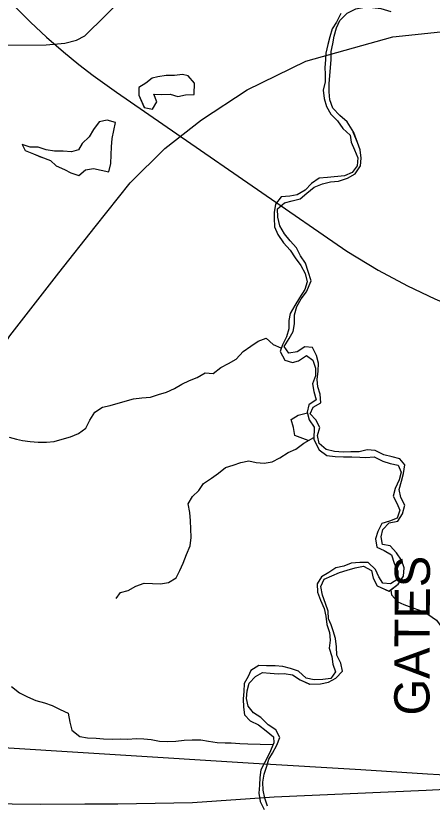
# Model space of a CAD drawing. Extents: x 1985906 to 2277390, y 930619 to 1324581.
# Drawn here: x 2092990 to 2096537, y 1102819 to 1109532 of the extents above; entities that cross this region are included whole.
import ezdxf

# ---------------------------------------------------------------- set-up
doc = ezdxf.new("R2010")
doc.units = 0
for name, color, linetype in [('GM_X_Minor_Lake', 7, 'Continuous'), ('GM_X_Minor_River', 7, 'Continuous'), ('GM_X_Rail_Line', 7, 'Continuous'), ('GM_X_State_Route', 7, 'Continuous'), ('GM_X_Township_Road', 7, 'Continuous'), ('GM_X_Township_Road_Text', 7, 'Continuous'), ('GM_X_US_Route', 7, 'Continuous')]:
    doc.layers.add(name, color=color, linetype=linetype)

msp = doc.modelspace()

# ---------------------------------------------------------------- linework, layer by layer
at = {"layer": 'GM_X_Minor_Lake'}
for points in [[(2094508.1, 1108862.2), (2094512.2, 1108957.6), (2094459.5, 1109019.4), (2094409.2, 1109031.1), (2094343, 1109024.6), (2094270.7, 1109024), (2094200.4, 1109013.5), (2094150.3, 1109001), (2094098.5, 1108958.4), (2094038.5, 1108921.8), (2094039, 1108855.5), (2094084.6, 1108751.2)], [(2094508.3, 1108866.6), (2094512.2, 1108957.6), (2094459.5, 1109019.4), (2094409.2, 1109031.1), (2094343, 1109024.6), (2094270.7, 1109024), (2094200.4, 1109013.5), (2094150.3, 1109001), (2094098.5, 1108958.4), (2094038.5, 1108921.8), (2094039, 1108855.5), (2094083.1, 1108754.7)], [(2094084.1, 1108751.3), (2094154.5, 1108735.8), (2094190.1, 1108798.3), (2094165.5, 1108864.5), (2094233.8, 1108863), (2094304.1, 1108865.5), (2094370.5, 1108845.9), (2094436.7, 1108858.5), (2094506, 1108862.1)], [(2094084.6, 1108751.2), (2094154.5, 1108735.8), (2094190.1, 1108798.3), (2094165.5, 1108864.5), (2094233.8, 1108863), (2094304.1, 1108865.5), (2094370.5, 1108845.9), (2094436.7, 1108858.5), (2094508.1, 1108862.2)], [(2093781.1, 1108203.8), (2093800.7, 1108272.8), (2093802.1, 1108347.2), (2093805.6, 1108415.6), (2093811.1, 1108487.9), (2093824.6, 1108556.4), (2093840.1, 1108622.8), (2093769.6, 1108642.4), (2093701.5, 1108627.8), (2093651.8, 1108565.1), (2093616.1, 1108500.5), (2093556.3, 1108445.8), (2093524.6, 1108391.3), (2093464.5, 1108374.8), (2093392.2, 1108380.2), (2093319.9, 1108379.7), (2093247.5, 1108389.2), (2093181, 1108412.8), (2093112.7, 1108414.3), (2093044.3, 1108435.8), (2093070.8, 1108385.8), (2093139.3, 1108356.2), (2093202.9, 1108331.9)], [(2093781.2, 1108204.3), (2093800.7, 1108272.8), (2093802.1, 1108347.2), (2093805.6, 1108415.6), (2093811.1, 1108487.9), (2093824.6, 1108556.4), (2093840.1, 1108622.8), (2093769.6, 1108642.4), (2093701.5, 1108627.8), (2093651.8, 1108565.1), (2093616.1, 1108500.5), (2093556.3, 1108445.8), (2093524.6, 1108391.3), (2093464.5, 1108374.8), (2093392.2, 1108380.2), (2093319.9, 1108379.7), (2093247.5, 1108389.2), (2093181, 1108412.8), (2093112.7, 1108414.3), (2093044.3, 1108435.8), (2093070.8, 1108385.8), (2093139.3, 1108356.2), (2093205.8, 1108328.6)], [(2093202.9, 1108331.9), (2093284.4, 1108299), (2093335, 1108253.2), (2093405.5, 1108223.6), (2093457.9, 1108195.8), (2093526.4, 1108172.2), (2093584.3, 1108220.9), (2093652.4, 1108231.5), (2093781.1, 1108203.8)], [(2093202.9, 1108331.9), (2093284.4, 1108299), (2093335, 1108253.2), (2093405.5, 1108223.6), (2093457.9, 1108195.8), (2093526.4, 1108172.2), (2093584.3, 1108220.9), (2093652.4, 1108231.5), (2093781.2, 1108203.8)]]:
    msp.add_lwpolyline(points, dxfattribs=at)
at = {"layer": 'GM_X_Minor_River'}
for points in [[(2095868, 1108539.2), (2095811.9, 1108629.8), (2095749.2, 1108683.6), (2095690.4, 1108745.3), (2095663.7, 1108815.4), (2095659.1, 1108883.6), (2095660.5, 1108955.8), (2095663.9, 1109020.1), (2095669.3, 1109090.4), (2095676.8, 1109156.7), (2095676.2, 1109228.9), (2095689.6, 1109293.2), (2095701.1, 1109357.6), (2095720.6, 1109427.9), (2095750.1, 1109490.4), (2095813.8, 1109555.1), (2095885.7, 1109589.8), (2095959.9, 1109604.4), (2096028.1, 1109602.9), (2096100.5, 1109593.4), (2096185.5, 1109568)], [(2095759.6, 1109550.7), (2095722.1, 1109478.1), (2095684.5, 1109421.6), (2095665, 1109353.3), (2095647.5, 1109286.9), (2095632.1, 1109214.5)], [(2095630.3, 1109215.2), (2095628.6, 1109158.3), (2095623.2, 1109088), (2095625.6, 1109037.9), (2095624.2, 1108969.6), (2095608.8, 1108899.2), (2095617.5, 1108827.1), (2095636.1, 1108759), (2095672.8, 1108693), (2095729.5, 1108637.2), (2095776.2, 1108573.4), (2095837, 1108515.6), (2095845.5, 1108455.5), (2095876.2, 1108389.5), (2095902.9, 1108323.5), (2095897.5, 1108255.2), (2095853.8, 1108196.6), (2095789.9, 1108168.1), (2095645.4, 1108154.9), (2095573.2, 1108150.3), (2095509.4, 1108103.7), (2095455.7, 1108047.1), (2095387.8, 1108008.4), (2095323.7, 1107995.9), (2095251.5, 1107991.3), (2095201.8, 1107926.7), (2095190.4, 1107858.4), (2095190.8, 1107808.2), (2095193.5, 1107736), (2095222.2, 1107669.9), (2095271, 1107598.1), (2095327.7, 1107536.3), (2095368.4, 1107470.4), (2095417.2, 1107406.5), (2095453.9, 1107338.6), (2095472.6, 1107266.4), (2095451.1, 1107200.1), (2095407.5, 1107131.5), (2095368, 1107064.9), (2095326.4, 1106998.4), (2095314.9, 1106938.1), (2095315.5, 1106867.8), (2095296.1, 1106799.4), (2095262.5, 1106730.9), (2095243.3, 1106673.7)], [(2095632.1, 1109214.5), (2095628.6, 1109158.3), (2095623.2, 1109088), (2095625.6, 1109037.9), (2095624.2, 1108969.6), (2095608.8, 1108899.2), (2095617.5, 1108827.1), (2095636.1, 1108759), (2095672.8, 1108693), (2095729.5, 1108637.2), (2095776.2, 1108573.4), (2095837, 1108515.6), (2095845.5, 1108455.5), (2095876.2, 1108389.5), (2095902.9, 1108323.5), (2095897.5, 1108255.2), (2095853.8, 1108196.6), (2095789.9, 1108168.1), (2095645.4, 1108154.9), (2095573.2, 1108150.3), (2095509.4, 1108103.7), (2095455.7, 1108047.1), (2095387.8, 1108008.4), (2095323.7, 1107995.9), (2095251.5, 1107991.3), (2095201.8, 1107926.7), (2095190.4, 1107858.4), (2095190.8, 1107808.2), (2095193.5, 1107736), (2095222.2, 1107669.9), (2095271, 1107598.1), (2095327.7, 1107536.3), (2095368.4, 1107470.4), (2095417.2, 1107406.5), (2095453.9, 1107338.6), (2095472.6, 1107266.4), (2095451.1, 1107200.1), (2095407.5, 1107131.5), (2095368, 1107064.9), (2095326.4, 1106998.4), (2095314.9, 1106938.1), (2095315.5, 1106867.8), (2095296.1, 1106799.4), (2095262.5, 1106730.9), (2095243.2, 1106673.2)], [(2095506.9, 1107274.7), (2095481.8, 1107354.8), (2095457.2, 1107424.9), (2095416.5, 1107486.8), (2095379.7, 1107554.8), (2095327, 1107614.6), (2095278.3, 1107674.4), (2095239.6, 1107744.4), (2095220.9, 1107816.5), (2095220.2, 1107888.7), (2095278, 1107939.3), (2095344.1, 1107955.9), (2095412.2, 1107972.5), (2095470, 1108021.1), (2095531.8, 1108071.7), (2095603.7, 1108102.4), (2095671.8, 1108119), (2095738.1, 1108123.5), (2095814.1, 1108150.2), (2095880, 1108186.8), (2095925.6, 1108253.4), (2095933, 1108319.7), (2095922.4, 1108389.8), (2095901.7, 1108453.9), (2095864.9, 1108542.2)], [(2095506.5, 1107275.8), (2095481.8, 1107354.8), (2095457.2, 1107424.9), (2095416.5, 1107486.8), (2095379.7, 1107554.8), (2095327, 1107614.6), (2095278.3, 1107674.4), (2095239.6, 1107744.4), (2095220.9, 1107816.5), (2095220.2, 1107888.7), (2095278, 1107939.3), (2095344.1, 1107955.9), (2095412.2, 1107972.5), (2095470, 1108021.1), (2095531.8, 1108071.7), (2095603.7, 1108102.4), (2095671.8, 1108119), (2095738.1, 1108123.5), (2095814.1, 1108150.2), (2095880, 1108186.8), (2095925.6, 1108253.4), (2095933, 1108319.7), (2095922.4, 1108389.8), (2095901.7, 1108453.9), (2095868, 1108539.2)], [(2096169.1, 1104633.6), (2096247.9, 1104693.2), (2096293.5, 1104761.8), (2096298.9, 1104832.1), (2096276.2, 1104896.2), (2096231.5, 1104960.1), (2096178.8, 1105019.9), (2096112.5, 1105031.4), (2096101.9, 1105095.6), (2096115.4, 1105157.9), (2096171.1, 1105214.5), (2096243.2, 1105229.1), (2096284.8, 1105291.7), (2096304.2, 1105364.1), (2096269.5, 1105430), (2096254.9, 1105498.2), (2096274.3, 1105570.6), (2096293.8, 1105634.9), (2096303.2, 1105707.3), (2096262.6, 1105759.1), (2096196.2, 1105776.7), (2096123.8, 1105794.2), (2096051.2, 1105829.8), (2095982.9, 1105837.3), (2095914.8, 1105820.7), (2095842.6, 1105818.1), (2095778.4, 1105815.6), (2095706.1, 1105821.1), (2095633.7, 1105838.6), (2095575, 1105890.3), (2095560.4, 1105958.5), (2095579.8, 1106026.9), (2095547.1, 1106092.9), (2095496.5, 1106142.6), (2095522.1, 1106199), (2095588, 1106237.7), (2095583.4, 1106309.9), (2095562.7, 1106374), (2095558.2, 1106434.2), (2095565.6, 1106506.5), (2095567, 1106574.7), (2095552.4, 1106640.8), (2095517.7, 1106706.8), (2095451.4, 1106714.3), (2095387.5, 1106669.7), (2095315.3, 1106659.1), (2095276.7, 1106715), (2095318.3, 1106783.6), (2095351.9, 1106844), (2095363.3, 1106910.3), (2095362.7, 1106984.6), (2095384.1, 1107057), (2095421.7, 1107121.5), (2095465.3, 1107182.1), (2095506.5, 1107275.8)], [(2096166.9, 1104631.9), (2096247.9, 1104693.2), (2096293.5, 1104761.8), (2096298.9, 1104832.1), (2096276.2, 1104896.2), (2096231.5, 1104960.1), (2096178.8, 1105019.9), (2096112.5, 1105031.4), (2096101.9, 1105095.6), (2096115.4, 1105157.9), (2096171.1, 1105214.5), (2096243.2, 1105229.1), (2096284.8, 1105291.7), (2096304.2, 1105364.1), (2096269.5, 1105430), (2096254.9, 1105498.2), (2096274.3, 1105570.6), (2096293.8, 1105634.9), (2096303.2, 1105707.3), (2096262.6, 1105759.1), (2096196.2, 1105776.7), (2096123.8, 1105794.2), (2096051.2, 1105829.8), (2095982.9, 1105837.3), (2095914.8, 1105820.7), (2095842.6, 1105818.1), (2095778.4, 1105815.6), (2095706.1, 1105821.1), (2095633.7, 1105838.6), (2095575, 1105890.3), (2095560.4, 1105958.5), (2095579.8, 1106026.9), (2095547.1, 1106092.9), (2095496.5, 1106142.6), (2095522.1, 1106199), (2095588, 1106237.7), (2095583.4, 1106309.9), (2095562.7, 1106374), (2095558.2, 1106434.2), (2095565.6, 1106506.5), (2095567, 1106574.7), (2095552.4, 1106640.8), (2095517.7, 1106706.8), (2095451.4, 1106714.3), (2095387.5, 1106669.7), (2095315.3, 1106659.1), (2095276.7, 1106715), (2095318.3, 1106783.6), (2095351.9, 1106844), (2095363.3, 1106910.3), (2095362.7, 1106984.6), (2095384.1, 1107057), (2095421.7, 1107121.5), (2095465.3, 1107182.1), (2095506.5, 1107275.7)], [(2092933.8, 1105942.9), (2092996.2, 1105927.3), (2093046.5, 1105915.6), (2093112.9, 1105908.1), (2093179.2, 1105902.5), (2093251.5, 1105901.1), (2093315.7, 1105907.6), (2093383.8, 1105926.2), (2093456, 1105946.9), (2093524, 1105975.5), (2093587.9, 1106020.2), (2093619.5, 1106088.8), (2093663.1, 1106157.5), (2093729.1, 1106200.2), (2093793.2, 1106212.7), (2093861.4, 1106233.3), (2093993.6, 1106270.5), (2094063.8, 1106279.1), (2094136.1, 1106283.7), (2094204.2, 1106306.3), (2094272.3, 1106326.9), (2094342.4, 1106357.6), (2094404.3, 1106396.3), (2094468.3, 1106426.9), (2094534.4, 1106451.5), (2094602.4, 1106492.3), (2094670.7, 1106486.8), (2094736.6, 1106537.5), (2094800.5, 1106572.2), (2094868.5, 1106608.8), (2094926.2, 1106673.6), (2094992.2, 1106718.3), (2095054.1, 1106761), (2095122.1, 1106787.7), (2095182.8, 1106731.8), (2095247.3, 1106704.2)], [(2095243, 1106673.7), (2095281.7, 1106598.6), (2095348.2, 1106579.1), (2095398.2, 1106593.5), (2095466.1, 1106638.2), (2095520.6, 1106600.5), (2095543.3, 1106532.4), (2095541.8, 1106466.1), (2095518.4, 1106397.7), (2095529, 1106333.6), (2095549.7, 1106263.5), (2095485.8, 1106220.8), (2095472.3, 1106156.5), (2095488.9, 1106092.4), (2095531.6, 1106028.5), (2095530, 1105924.1)], [(2095243.2, 1106673.2), (2095281.7, 1106598.6), (2095348.2, 1106579.1), (2095398.2, 1106593.5), (2095466.1, 1106638.2), (2095520.6, 1106600.5), (2095543.3, 1106532.4), (2095541.8, 1106466.1), (2095518.4, 1106397.7), (2095529, 1106333.6), (2095549.7, 1106263.5), (2095485.8, 1106220.8), (2095472.3, 1106156.5), (2095488.9, 1106092.4), (2095531.6, 1106028.5), (2095530, 1105924.1)], [(2095480.7, 1105916), (2095365.8, 1105959.5), (2095355.2, 1106027.7), (2095336.6, 1106093.9), (2095396.5, 1106132.6), (2095473.6, 1106150.7)], [(2093844.6, 1104571.1), (2093880.4, 1104621.6), (2093948.5, 1104638.2), (2094012.5, 1104676.9), (2094082.6, 1104701.6), (2094154.9, 1104698.1), (2094221.2, 1104694.6), (2094289.4, 1104707.1), (2094355.3, 1104747.8), (2094387, 1104810.4), (2094414.6, 1104872.9), (2094444.1, 1104945.5), (2094475.7, 1105018.1), (2094483.1, 1105090.5), (2094480.5, 1105162.8), (2094478, 1105231.1), (2094473.4, 1105303.5), (2094458.7, 1105375.7), (2094494.4, 1105438.3), (2094550.2, 1105489), (2094589.9, 1105549.6), (2094655.8, 1105596.3), (2094717.7, 1105639), (2094777.6, 1105685.6), (2094841.7, 1105706.2), (2094905.7, 1105728.8), (2094975.9, 1105743.4), (2095038.3, 1105729.8), (2095106.6, 1105722.3), (2095174.8, 1105734.9), (2095238.8, 1105767.6), (2095310.8, 1105812.3), (2095374.8, 1105843), (2095444.6, 1105893.8), (2095528.1, 1105941.8)], [(2095530, 1105924.1), (2095575.5, 1105836.2), (2095638.1, 1105788.5), (2095710.5, 1105779), (2095782.7, 1105777.5), (2095851, 1105776.1), (2095921.3, 1105772.6), (2095971.5, 1105771), (2096043.7, 1105775.5), (2096116.3, 1105740), (2096178.7, 1105720.4), (2096247, 1105704.8), (2096271.6, 1105646.8), (2096254.2, 1105580.4), (2096220.7, 1105507.9), (2096205.2, 1105441.6), (2096235.8, 1105381.6), (2096262.5, 1105321.6), (2096239, 1105255.2), (2096172.9, 1105228.6), (2096108.9, 1105208), (2096073.4, 1105141.5), (2096053.8, 1105079.1), (2096066.5, 1105009), (2096129, 1104979.3), (2096191.5, 1104941.7), (2096212.2, 1104871.6), (2096242.9, 1104803.6), (2096243.5, 1104735.4), (2096181.7, 1104694.7), (2096117.4, 1104700.3), (2096082.8, 1104754.2), (2096054.1, 1104818.2), (2095991.4, 1104877.9), (2095921.1, 1104877.4), (2095846.9, 1104870.8), (2095782.9, 1104846.2), (2095716.8, 1104831.7), (2095656.9, 1104791.1), (2095595, 1104754.5), (2095557.4, 1104696), (2095560, 1104625.8), (2095586.7, 1104557.7), (2095615.4, 1104485.7), (2095630.1, 1104421.6), (2095640.7, 1104349.4), (2095661.4, 1104281.3), (2095668, 1104215.1), (2095660.5, 1104148.8), (2095681.3, 1104076.7), (2095689.9, 1104010.6), (2095712.5, 1103946.5), (2095672.9, 1103890), (2095604.7, 1103881.4), (2095532.5, 1103876.9), (2095464.1, 1103892.4), (2095399.3, 1103952.1), (2095328.9, 1103975.7), (2095264.5, 1103991.2), (2095198.2, 1103996.7), (2095126, 1103998.2), (2095059.7, 1103999.7), (2094991.8, 1103957), (2094968.2, 1103906.7), (2094934.6, 1103848.2), (2094931.2, 1103777.9), (2094925.7, 1103715.6), (2094928.3, 1103645.4), (2094936.9, 1103581.2), (2094985.5, 1103529.4), (2095056.1, 1103495.9), (2095122.8, 1103444.2), (2095185.5, 1103392.5), (2095187.9, 1103342.3), (2095149.9, 1103255)], [(2095530, 1105924.1), (2095575.5, 1105836.2), (2095638.1, 1105788.5), (2095710.5, 1105779), (2095782.7, 1105777.5), (2095851, 1105776.1), (2095921.3, 1105772.6), (2095971.5, 1105771), (2096043.7, 1105775.5), (2096116.3, 1105740), (2096178.7, 1105720.4), (2096247, 1105704.8), (2096271.6, 1105646.8), (2096254.2, 1105580.4), (2096220.7, 1105507.9), (2096205.2, 1105441.6), (2096235.8, 1105381.6), (2096262.5, 1105321.6), (2096239, 1105255.2), (2096172.9, 1105228.6), (2096108.9, 1105208), (2096073.4, 1105141.5), (2096053.8, 1105079.1), (2096066.5, 1105009), (2096129, 1104979.3), (2096191.5, 1104941.7), (2096212.2, 1104871.6), (2096242.9, 1104803.6), (2096243.5, 1104735.4), (2096181.7, 1104694.7), (2096117.4, 1104700.3), (2096082.8, 1104754.2), (2096054.1, 1104818.2), (2095991.4, 1104877.9), (2095921.1, 1104877.4), (2095846.9, 1104870.8), (2095782.9, 1104846.2), (2095716.8, 1104831.7), (2095656.9, 1104791.1), (2095595, 1104754.5), (2095557.4, 1104696), (2095560, 1104625.8), (2095586.7, 1104557.7), (2095615.4, 1104485.7), (2095630.1, 1104421.6), (2095640.7, 1104349.4), (2095661.4, 1104281.3), (2095668, 1104215.1), (2095660.5, 1104148.8), (2095681.3, 1104076.7), (2095689.9, 1104010.6), (2095712.5, 1103946.5), (2095672.9, 1103890), (2095604.7, 1103881.4), (2095532.5, 1103876.9), (2095464.1, 1103892.4), (2095399.3, 1103952.1), (2095328.9, 1103975.7), (2095264.5, 1103991.2), (2095198.2, 1103996.7), (2095126, 1103998.2), (2095059.7, 1103999.7), (2094991.8, 1103957), (2094968.2, 1103906.7), (2094934.6, 1103848.2), (2094931.2, 1103777.9), (2094925.7, 1103715.6), (2094928.3, 1103645.4), (2094936.9, 1103581.2), (2094985.5, 1103529.4), (2095056.1, 1103495.9), (2095122.8, 1103444.2), (2095185.5, 1103392.5), (2095187.9, 1103342.3), (2095150, 1103254.9)], [(2095491.5, 1103841.6), (2095584.9, 1103845.2), (2095653.1, 1103859.7), (2095717, 1103892.3), (2095772.7, 1103951), (2095758, 1104019.1), (2095725.3, 1104087.1), (2095722.7, 1104159.3), (2095712, 1104231.5), (2095693.4, 1104295.6), (2095674.9, 1104345.6), (2095652.4, 1104397.6), (2095649.8, 1104461.8), (2095629.1, 1104527.9), (2095602.4, 1104600), (2095589.7, 1104672.1), (2095617.3, 1104734.6), (2095683.3, 1104763.2), (2095747.2, 1104791.8), (2095811.3, 1104812.3), (2095879.4, 1104832.9), (2095951.5, 1104845.5), (2096020.1, 1104809.9), (2096034.7, 1104743.8), (2096067.4, 1104677.8), (2096167.6, 1104634.2)], [(2095492.8, 1103841.7), (2095584.9, 1103845.2), (2095653.1, 1103859.7), (2095717, 1103892.3), (2095772.7, 1103951), (2095758, 1104019.1), (2095725.3, 1104087.1), (2095722.7, 1104159.3), (2095712, 1104231.5), (2095693.4, 1104295.6), (2095674.9, 1104345.6), (2095652.4, 1104397.6), (2095649.8, 1104461.8), (2095629.1, 1104527.9), (2095602.4, 1104600), (2095589.7, 1104672.1), (2095617.3, 1104734.6), (2095683.3, 1104763.2), (2095747.2, 1104791.8), (2095811.3, 1104812.3), (2095879.4, 1104832.9), (2095951.5, 1104845.5), (2096020.1, 1104809.9), (2096034.7, 1104743.8), (2096067.4, 1104677.8), (2096169.1, 1104633.6)], [(2096183.7, 1104642.3), (2096190.1, 1104601.1), (2096244.8, 1104541.2), (2096295.2, 1104519.5), (2096363.7, 1104493.9), (2096428.1, 1104470.3), (2096500.7, 1104438.7), (2096573.4, 1104385), (2096620.1, 1104325), (2096634.7, 1104260.8), (2096659.3, 1104198.7), (2096712, 1104132.8), (2096778.7, 1104085.1), (2096835.4, 1104031.2), (2096911.8, 1104017.7), (2096962.1, 1104000), (2096988.7, 1103937.9), (2097047.5, 1103876.1), (2097106.2, 1103820.2), (2097154.8, 1103762.3), (2097171.4, 1103698.1)], [(2095134.4, 1102804), (2095111.8, 1102870.1), (2095097.1, 1102938.2), (2095094.5, 1103006.4), (2095106, 1103074.8), (2095127.4, 1103143.2), (2095145, 1103203.5), (2095176.6, 1103253.9), (2095212.2, 1103322.4), (2095237.7, 1103386.9), (2095205, 1103452.8), (2095140.4, 1103496.5), (2095077.6, 1103558.2), (2095015, 1103597.9), (2094970.4, 1103653.8), (2094955.8, 1103719.9), (2094961.2, 1103784.2), (2094976.7, 1103850.5), (2095030.4, 1103907.1), (2095092.3, 1103939.7), (2095156.6, 1103936.2), (2095224.9, 1103930.7), (2095275.1, 1103933.1), (2095347.4, 1103919.6), (2095412, 1103877.9), (2095492.8, 1103841.7)], [(2095134.4, 1102804), (2095111.8, 1102870.1), (2095097.1, 1102938.2), (2095094.5, 1103006.4), (2095106, 1103074.8), (2095127.4, 1103143.2), (2095145, 1103203.5), (2095176.6, 1103253.9), (2095212.2, 1103322.4), (2095237.7, 1103386.9), (2095205, 1103452.8), (2095140.4, 1103496.5), (2095077.6, 1103558.2), (2095015, 1103597.9), (2094970.4, 1103653.8), (2094955.8, 1103719.9), (2094961.2, 1103784.2), (2094976.7, 1103850.5), (2095030.4, 1103907.1), (2095092.3, 1103939.7), (2095156.6, 1103936.2), (2095224.9, 1103930.7), (2095275.1, 1103933.1), (2095347.4, 1103919.6), (2095412, 1103877.9), (2095494.6, 1103840.9)], [(2092952.9, 1103822.7), (2093021.7, 1103766.9), (2093088.2, 1103733.2), (2093160.8, 1103701.6), (2093233.2, 1103682.1), (2093299.7, 1103658.5), (2093368.3, 1103624.8), (2093434.8, 1103593.2), (2093451.4, 1103519), (2093468.1, 1103450.8), (2093534.8, 1103397), (2093601.2, 1103383.4), (2093673.5, 1103382), (2093737.8, 1103376.4), (2093810.1, 1103373), (2093878.4, 1103375.5), (2093944.7, 1103374), (2094014.9, 1103378.6), (2094079.2, 1103377), (2094143.5, 1103371.5), (2094213.9, 1103356), (2094284.2, 1103354.5), (2094352.5, 1103357), (2094424.7, 1103365.6), (2094493, 1103368.1), (2094565.3, 1103366.7), (2094631.6, 1103357.1), (2094704, 1103345.6), (2094772.3, 1103342.1), (2094824.6, 1103340.5), (2094896.9, 1103337.1), (2094965.2, 1103333.6), (2095176.6, 1103326.3)], [(2095149.9, 1103255), (2095109.1, 1103171.1), (2095077.5, 1103110.6), (2095068.1, 1103046.3), (2095064.6, 1102982.1), (2095059.2, 1102913.8), (2095071.9, 1102841.7), (2095106.6, 1102773.7)], [(2095149.9, 1103255), (2095109.1, 1103171.1), (2095077.5, 1103110.6), (2095068.1, 1103046.3), (2095064.6, 1102982.1), (2095059.2, 1102913.8), (2095071.9, 1102841.7), (2095106.6, 1102773.7)]]:
    msp.add_lwpolyline(points, dxfattribs=at)
at = {"layer": 'GM_X_Rail_Line'}
for points in [[(2092837.4, 1109753.5), (2093114, 1109478.8), (2093252.2, 1109349), (2093395.1, 1109223.8), (2093526.8, 1109117.3), (2093648.3, 1109024.8), (2093849.1, 1108881.9), (2094362, 1108526.9), (2095809.9, 1107528.3), (2096076.1, 1107364.9), (2096325.6, 1107231.3), (2096560, 1107121), (2096659.1, 1107079), (2096755.3, 1107040.7), (2096889.8, 1106989.3), (2097852.9, 1106658.6), (2098632.9, 1106391.5), (2099395.2, 1106129.9), (2100031.3, 1105912.2), (2100496.6, 1105751.6)], [(2092610.8, 1103318), (2095015.8, 1103167.7), (2095929, 1103113.5), (2096496.7, 1103078.7), (2096794.2, 1103060.9), (2096970.8, 1103053.1), (2097112.5, 1103050), (2097247.3, 1103051.6), (2097427, 1103059.3), (2097560.2, 1103072.5), (2097700.4, 1103090.3), (2097842.2, 1103112.8), (2097961.4, 1103136.8), (2098108.6, 1103172.4), (2098282.1, 1103222), (2098433.1, 1103271.5), (2099908.7, 1103845.5), (2100108.5, 1103910.6), (2100262.7, 1103954.7), (2100405.2, 1103987.2)]]:
    msp.add_lwpolyline(points, dxfattribs=at)
at = {"layer": 'GM_X_State_Route'}
msp.add_lwpolyline([(2092493, 1102821.9), (2092691.3, 1102824.4), (2092715, 1102824.7), (2093201.2, 1102820.4), (2093577.7, 1102823.5), (2093860.1, 1102823.5), (2094494.7, 1102832.6), (2095191.5, 1102881.2), (2096486.6, 1102938.9), (2097145.4, 1102972.3), (2098039.7, 1102973.9)], dxfattribs=at)
at = {"layer": 'GM_X_Township_Road'}
msp.add_lwpolyline([(2091480.9, 1109279.7), (2092279.8, 1109278.2), (2093249.2, 1109285.2), (2093407.8, 1109299.7), (2093506, 1109324), (2093578.1, 1109362.3), (2093932.1, 1109712.4), (2093994.2, 1109746.7), (2094066.4, 1109766.9), (2094164.7, 1109773.3), (2095963.1, 1109782.9), (2096964.7, 1109783.9)], dxfattribs=at)
at = {"layer": 'GM_X_US_Route'}
msp.add_lwpolyline([(2092163.5, 1102820.5), (2092166, 1103176.5), (2092206.7, 1104485.1), (2092238.6, 1105111), (2092304, 1105497), (2092408, 1105856), (2092622.8, 1106313.3), (2092939.5, 1106806.5), (2093355.9, 1107343.6), (2093666.4, 1107736.4), (2093965.1, 1108108.8), (2094259.3, 1108401), (2094570.4, 1108645.2), (2094961.7, 1108900.9), (2095461.7, 1109146.4), (2096201.6, 1109352), (2096931.8, 1109429), (2096965.7, 1109431.3), (2098599.8, 1109542.4), (2100370.2, 1109661.7), (2101613.5, 1109753)], dxfattribs=at)

# ---------------------------------------------------------------- texts
at = {"layer": 'GM_X_Township_Road_Text'}
msp.add_text('GATES', height=300, rotation=89.78712, dxfattribs=at).set_placement((2096513.3, 1103574.1))

doc.saveas('drawing.dxf')
